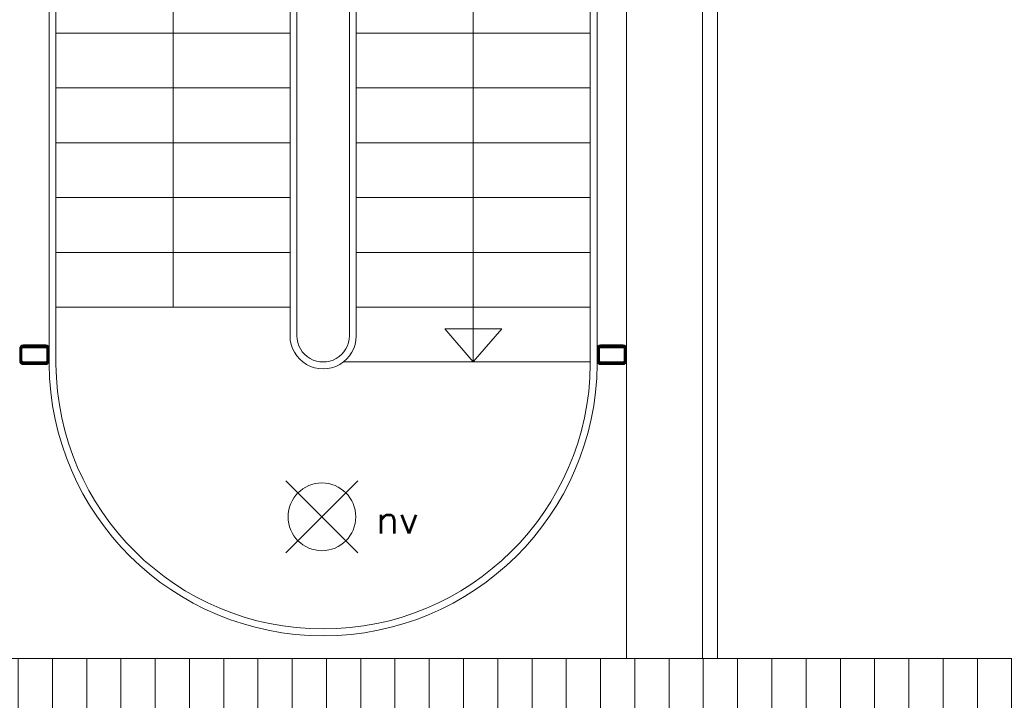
# Model space of a CAD drawing. Header units: millimetres. Extents: x -13022 to 1371524, y -38729 to 632593.
# Tile 375 of 381: x 1267180 to 1271492, y -11459 to -8477. Entities that reach past the tile are written whole.
import ezdxf

# ---------------------------------------------------------------- set-up
doc = ezdxf.new("R2010")
doc.units = ezdxf.units.MM
doc.header["$LTSCALE"] = 35
doc.set_wipeout_variables(frame=1)
doc.linetypes.add('DASHED', pattern=[200, 100, -100])
doc.linetypes.add('DIVIDE', pattern=[1250, 862.5, -112.5, 25, -112.5, 25, -112.5])
doc.layers.add('Al65----_beveiliging-inst', color=92, linetype='Continuous', lineweight=9)
for name, color, linetype in [('LAYER111', 7, 'Continuous'), ('LAYER22', 7, 'Continuous'), ('LAYER24', 7, 'Continuous'), ('LAYER27', 7, 'Continuous'), ('LAYER28', 7, 'Continuous')]:
    doc.layers.add(name, color=color, linetype=linetype)
doc.styles.add('Algemeen', font='simplex.shx', dxfattribs={"height": 2.5})
pattern_1 = [(135, (1080127.666614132, 185457.6486006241), (-0.2121320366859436, -0.2121320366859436), []), (135, (1080127.454484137, 185457.6486006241), (-0.2121320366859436, -0.2121320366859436), [])]

# ---------------------------------------------------------------- blocks, each defined once
blk = doc.blocks.new('Noodverlichting')
at = {"layer": 'Al65----_beveiliging-inst', "color": 92}
for p, q in [((163.9986781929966, -62.36368555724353), (158.7538467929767, -57.11885415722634)), ((158.7538467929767, -62.36368555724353), (163.9986781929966, -57.11885415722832))]:
    blk.add_line(p, q, dxfattribs=at)
blk.add_circle((161.3762624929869, -59.74126985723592), 2.472437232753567, dxfattribs=at)
at = {"layer": 'Al65----_beveiliging-inst', "color": 7, "style": 'Algemeen'}
blk.add_text('nv', height=2.062753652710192, dxfattribs=at).set_placement((165.3264006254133, -60.95963843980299))

msp = doc.modelspace()

# ---------------------------------------------------------------- hatches: boundary and pattern name
at = {"layer": 'LAYER27', "linetype": 'Continuous', "lineweight": 13}
h = msp.add_hatch(dxfattribs=at)
h.set_pattern_fill("~A--G'+~", style=0, pattern_type=0)
h.set_pattern_definition([(90, (1263423.666614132, -13251.67952437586), (-150, 9.18454765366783e-15), [])])
h.paths.add_polyline_path([(1263423.666614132, -13251.67952437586), (1263423.666614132, -11276.69514937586), (1321119.666614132, -11276.69514937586), (1321119.666614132, -13251.67952437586)], flags=0)

# ---------------------------------------------------------------- linework, layer by layer
at = {"layer": 'LAYER22', "color": 7, "linetype": 'DIVIDE', "lineweight": 18}
msp.add_lwpolyline([(1263423.666614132, -11276.69514937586), (1321119.666614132, -11276.69514937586)], dxfattribs=at)
at = {"layer": 'LAYER24', "color": 7, "linetype": 'Continuous', "lineweight": 13}
for points in [[(1267309.322864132, -7336.695149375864), (1267309.322864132, -9987.273274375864, 0.9912875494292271), (1269709.072864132, -9987.273274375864), (1269709.072864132, -7336.695149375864)], [(1267339.322864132, -7336.695149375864), (1267339.322864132, -9987.132649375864, 0.9911768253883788), (1269679.072864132, -9987.132649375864), (1269679.072864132, -7336.695149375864)], [(1268654.135364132, -7336.695149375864), (1268654.135364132, -9862.023274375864, -1.000000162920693), (1268364.135364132, -9862.023274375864), (1268364.135364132, -7336.695149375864)], [(1268624.135364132, -7336.695149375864), (1268624.135364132, -9862.023274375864, -1.000000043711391), (1268394.135364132, -9862.023274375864), (1268394.135364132, -7336.695149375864)]]:
    msp.add_lwpolyline(points, format="xyb", dxfattribs=at)
at = {"layer": 'LAYER24', "color": 7, "linetype": 'Continuous', "lineweight": 18}
for points in [[(1267851.729114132, -7336.695149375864), (1267851.729114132, -9736.695149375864)], [(1269166.604114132, -9976.695149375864), (1269166.604114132, -7336.695149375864)], [(1269291.604114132, -9831.695149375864), (1269166.604114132, -9976.695149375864), (1269041.604114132, -9831.695149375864), (1269291.604114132, -9831.695149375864)]]:
    msp.add_lwpolyline(points, dxfattribs=at)
at = {"layer": 'LAYER24', "color": 7, "linetype": 'Continuous', "lineweight": 13}
for points in [[(1267339.197864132, -8536.695149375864), (1268364.135364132, -8536.695149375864)], [(1268654.135364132, -8536.695149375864), (1269679.072864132, -8536.695149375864)], [(1267339.197864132, -8776.695149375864), (1268364.135364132, -8776.695149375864)], [(1268654.135364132, -8776.695149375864), (1269679.072864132, -8776.695149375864)], [(1267339.197864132, -9016.695149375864), (1268364.135364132, -9016.695149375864)], [(1268654.135364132, -9016.695149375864), (1269679.072864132, -9016.695149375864)], [(1267339.197864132, -9256.695149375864), (1268364.135364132, -9256.695149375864)], [(1268654.135364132, -9256.695149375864), (1269679.072864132, -9256.695149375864)], [(1267339.197864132, -9496.695149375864), (1268364.135364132, -9496.695149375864)], [(1268654.135364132, -9496.695149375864), (1269679.072864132, -9496.695149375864)], [(1267339.197864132, -9736.695149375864), (1268364.135364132, -9736.695149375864)], [(1268654.135364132, -9736.695149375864), (1269679.072864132, -9736.695149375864)], [(1268597.854114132, -9976.695149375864), (1269679.072864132, -9976.695149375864)]]:
    msp.add_lwpolyline(points, dxfattribs=at)
at = {"layer": 'LAYER28', "color": 7, "linetype": 'Continuous', "lineweight": 25}
for points in [[(1267294.322864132, -9903.663899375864), (1267195.447864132, -9903.663899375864, 0.4142135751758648), (1267180.447864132, -9918.663899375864), (1267180.447864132, -9972.257649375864, 0.4142135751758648), (1267195.447864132, -9987.257649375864), (1267294.322864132, -9987.273274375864, 0.4142135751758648), (1267309.322864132, -9972.273274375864), (1267309.322864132, -9918.663899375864, 0.4142135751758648), (1267294.322864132, -9903.663899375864)], [(1269822.885364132, -9903.663899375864), (1269724.010364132, -9903.663899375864, 0.4142135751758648), (1269709.010364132, -9918.663899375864), (1269709.010364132, -9972.257649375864, 0.4142135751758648), (1269724.010364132, -9987.257649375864), (1269822.885364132, -9987.273274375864, 0.4142135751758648), (1269837.885364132, -9972.273274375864), (1269837.885364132, -9918.663899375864, 0.4142135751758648), (1269822.885364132, -9903.663899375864)]]:
    msp.add_lwpolyline(points, format="xyb", close=True, dxfattribs=at)

# ---------------------------------------------------------------- block references
at = {"ltscale": 0.1, "xscale": 60, "yscale": 60, "zscale": 60}
msp.add_blockref('Noodverlichting', (1258821.090864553, -7070.875207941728), dxfattribs=at)

# ---------------------------------------------------------------- next in the draw order: wipeouts: each hides what was drawn before it
at = {"linetype": 'Continuous'}
for points in [[(1267309.322864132, -9972.273274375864), (1267307.307239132, -9979.773274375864), (1267301.822864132, -9985.257649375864), (1267294.322864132, -9987.273274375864), (1267195.447864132, -9987.257649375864), (1267187.947864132, -9985.242024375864), (1267182.463489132, -9979.757649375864), (1267180.447864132, -9972.257649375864), (1267180.447864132, -9918.663899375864), (1267182.463489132, -9911.163899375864), (1267187.947864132, -9905.679524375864), (1267195.447864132, -9903.663899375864), (1267294.322864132, -9903.663899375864), (1267301.822864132, -9905.679524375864), (1267307.307239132, -9911.163899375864), (1267309.322864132, -9918.663899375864), (1267309.322864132, -9945.460774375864), (1267299.322864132, -9945.460774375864), (1267299.322864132, -9918.663899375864), (1267297.854114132, -9915.132649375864), (1267294.322864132, -9913.663899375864), (1267195.447864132, -9913.663899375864), (1267191.916614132, -9915.132649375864), (1267190.447864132, -9918.663899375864), (1267190.447864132, -9972.257649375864), (1267191.916614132, -9975.788899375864), (1267195.447864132, -9977.257649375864), (1267294.322864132, -9977.273274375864), (1267297.854114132, -9975.804524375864), (1267299.322864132, -9972.273274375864), (1267299.322864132, -9945.460774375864), (1267309.322864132, -9945.460774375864)], [(1269837.885364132, -9972.273274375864), (1269835.869739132, -9979.773274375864), (1269830.385364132, -9985.257649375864), (1269822.885364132, -9987.273274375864), (1269724.010364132, -9987.257649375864), (1269716.510364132, -9985.242024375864), (1269711.025989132, -9979.757649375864), (1269709.010364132, -9972.257649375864), (1269709.010364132, -9918.663899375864), (1269711.025989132, -9911.163899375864), (1269716.510364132, -9905.679524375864), (1269724.010364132, -9903.663899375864), (1269822.885364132, -9903.663899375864), (1269830.385364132, -9905.679524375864), (1269835.869739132, -9911.163899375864), (1269837.885364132, -9918.663899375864), (1269837.885364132, -9945.460774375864), (1269827.885364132, -9945.460774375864), (1269827.885364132, -9918.663899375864), (1269826.416614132, -9915.132649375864), (1269822.885364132, -9913.663899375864), (1269724.010364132, -9913.663899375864), (1269720.479114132, -9915.132649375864), (1269719.010364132, -9918.663899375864), (1269719.010364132, -9972.257649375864), (1269720.479114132, -9975.788899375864), (1269724.010364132, -9977.257649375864), (1269822.885364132, -9977.273274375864), (1269826.416614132, -9975.804524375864), (1269827.885364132, -9972.273274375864), (1269827.885364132, -9945.460774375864), (1269837.885364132, -9945.460774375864)]]:
    msp.add_wipeout(points, dxfattribs=at).dxf.layer = 'LAYER111'

# ---------------------------------------------------------------- next in the draw order: hatches: boundary and pattern name
at = {"layer": 'LAYER28', "linetype": 'Continuous', "lineweight": 13}
h = msp.add_hatch(dxfattribs=at)
h.set_pattern_fill('~A--FYV~', style=0, pattern_type=0)
h.set_pattern_definition(pattern_1)
h.paths.add_polyline_path([(1267309.322864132, -9945.460774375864), (1267299.322864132, -9945.460774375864), (1267299.322864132, -9972.273274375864, -0.4142135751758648), (1267294.322864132, -9977.273274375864), (1267195.447864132, -9977.257649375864, -0.4142135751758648), (1267190.447864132, -9972.257649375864), (1267190.447864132, -9918.663899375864, -0.4142135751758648), (1267195.447864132, -9913.663899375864), (1267294.322864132, -9913.663899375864, -0.4142135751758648), (1267299.322864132, -9918.663899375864), (1267299.322864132, -9945.460774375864), (1267309.322864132, -9945.460774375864), (1267309.322864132, -9918.663899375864, 0.4142135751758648), (1267294.322864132, -9903.663899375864), (1267195.447864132, -9903.663899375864, 0.4142135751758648), (1267180.447864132, -9918.663899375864), (1267180.447864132, -9972.257649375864, 0.4142135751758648), (1267195.447864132, -9987.257649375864), (1267294.322864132, -9987.273274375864, 0.4142135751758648), (1267309.322864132, -9972.273274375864)], flags=0)
h = msp.add_hatch(dxfattribs=at)
h.set_pattern_fill('~A--FYV~', style=0, pattern_type=0)
h.set_pattern_definition(pattern_1)
h.paths.add_polyline_path([(1269837.885364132, -9945.460774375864), (1269827.885364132, -9945.460774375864), (1269827.885364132, -9972.273274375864, -0.4142135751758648), (1269822.885364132, -9977.273274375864), (1269724.010364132, -9977.257649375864, -0.4142135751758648), (1269719.010364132, -9972.257649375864), (1269719.010364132, -9918.663899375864, -0.4142135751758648), (1269724.010364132, -9913.663899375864), (1269822.885364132, -9913.663899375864, -0.4142135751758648), (1269827.885364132, -9918.663899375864), (1269827.885364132, -9945.460774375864), (1269837.885364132, -9945.460774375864), (1269837.885364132, -9918.663899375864, 0.4142135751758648), (1269822.885364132, -9903.663899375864), (1269724.010364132, -9903.663899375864, 0.4142135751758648), (1269709.010364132, -9918.663899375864), (1269709.010364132, -9972.257649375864, 0.4142135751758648), (1269724.010364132, -9987.257649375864), (1269822.885364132, -9987.273274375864, 0.4142135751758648), (1269837.885364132, -9972.273274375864)], flags=0)

# ---------------------------------------------------------------- next in the draw order: linework, layer by layer
at = {"layer": 'LAYER24', "color": 7, "linetype": 'Continuous', "lineweight": 18}
for points in [[(1269709.041614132, -7253.101399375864), (1269709.041614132, -7336.695149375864), (1268364.104114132, -7336.695149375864), (1268364.104114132, -7084.179524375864), (1270235.854114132, -7084.179524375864), (1270235.854114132, -11276.69514937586)], [(1270170.854114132, -11276.69514937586), (1270170.854114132, -7149.179524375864), (1268429.041614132, -7149.179524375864), (1268429.041614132, -7253.101399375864), (1269837.854114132, -7253.101399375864)], [(1269837.854114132, -7253.101399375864), (1269837.854114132, -11276.69514937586)]]:
    msp.add_lwpolyline(points, dxfattribs=at)
at = {"layer": 'LAYER24', "color": 7, "linetype": 'DASHED', "lineweight": 18}
for points in [[(1269709.041614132, -7253.101399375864), (1269709.041614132, -7336.695149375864), (1268364.104114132, -7336.695149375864), (1268364.104114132, -7084.179524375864), (1270235.854114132, -7084.179524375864), (1270235.854114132, -11276.69514937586)], [(1270170.854114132, -11276.69514937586), (1270170.854114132, -7149.179524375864), (1268429.041614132, -7149.179524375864), (1268429.041614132, -7253.101399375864), (1269837.854114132, -7253.101399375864)], [(1269837.854114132, -7253.101399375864), (1269837.854114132, -11276.69514937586)]]:
    msp.add_lwpolyline(points, dxfattribs=at)
at = {"layer": 'LAYER28', "color": 7, "linetype": 'Continuous', "lineweight": 25}
for points in [[(1267309.322864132, -9945.460774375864), (1267299.322864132, -9945.460774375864), (1267299.322864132, -9972.273274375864, -0.4142135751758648), (1267294.322864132, -9977.273274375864), (1267195.447864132, -9977.257649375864, -0.4142135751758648), (1267190.447864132, -9972.257649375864), (1267190.447864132, -9918.663899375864, -0.4142135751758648), (1267195.447864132, -9913.663899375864), (1267294.322864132, -9913.663899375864, -0.4142135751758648), (1267299.322864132, -9918.663899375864), (1267299.322864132, -9945.460774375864), (1267309.322864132, -9945.460774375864), (1267309.322864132, -9918.663899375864, 0.4142135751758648), (1267294.322864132, -9903.663899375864), (1267195.447864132, -9903.663899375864, 0.4142135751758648), (1267180.447864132, -9918.663899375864), (1267180.447864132, -9972.257649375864, 0.4142135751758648), (1267195.447864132, -9987.257649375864), (1267294.322864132, -9987.273274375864, 0.4142135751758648), (1267309.322864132, -9972.273274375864)], [(1267294.322864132, -9903.663899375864), (1267195.447864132, -9903.663899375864, 0.4142135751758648), (1267180.447864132, -9918.663899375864), (1267180.447864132, -9972.257649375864, 0.4142135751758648), (1267195.447864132, -9987.257649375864), (1267294.322864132, -9987.273274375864, 0.4142135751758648), (1267309.322864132, -9972.273274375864), (1267309.322864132, -9918.663899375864, 0.4142135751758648), (1267294.322864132, -9903.663899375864)], [(1269837.885364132, -9945.460774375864), (1269827.885364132, -9945.460774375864), (1269827.885364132, -9972.273274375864, -0.4142135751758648), (1269822.885364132, -9977.273274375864), (1269724.010364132, -9977.257649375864, -0.4142135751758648), (1269719.010364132, -9972.257649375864), (1269719.010364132, -9918.663899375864, -0.4142135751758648), (1269724.010364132, -9913.663899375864), (1269822.885364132, -9913.663899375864, -0.4142135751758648), (1269827.885364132, -9918.663899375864), (1269827.885364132, -9945.460774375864), (1269837.885364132, -9945.460774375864), (1269837.885364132, -9918.663899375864, 0.4142135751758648), (1269822.885364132, -9903.663899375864), (1269724.010364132, -9903.663899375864, 0.4142135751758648), (1269709.010364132, -9918.663899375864), (1269709.010364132, -9972.257649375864, 0.4142135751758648), (1269724.010364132, -9987.257649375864), (1269822.885364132, -9987.273274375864, 0.4142135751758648), (1269837.885364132, -9972.273274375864)], [(1269822.885364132, -9903.663899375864), (1269724.010364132, -9903.663899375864, 0.4142135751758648), (1269709.010364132, -9918.663899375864), (1269709.010364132, -9972.257649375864, 0.4142135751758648), (1269724.010364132, -9987.257649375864), (1269822.885364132, -9987.273274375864, 0.4142135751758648), (1269837.885364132, -9972.273274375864), (1269837.885364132, -9918.663899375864, 0.4142135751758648), (1269822.885364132, -9903.663899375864)]]:
    msp.add_lwpolyline(points, format="xyb", close=True, dxfattribs=at)

doc.saveas('drawing.dxf')
